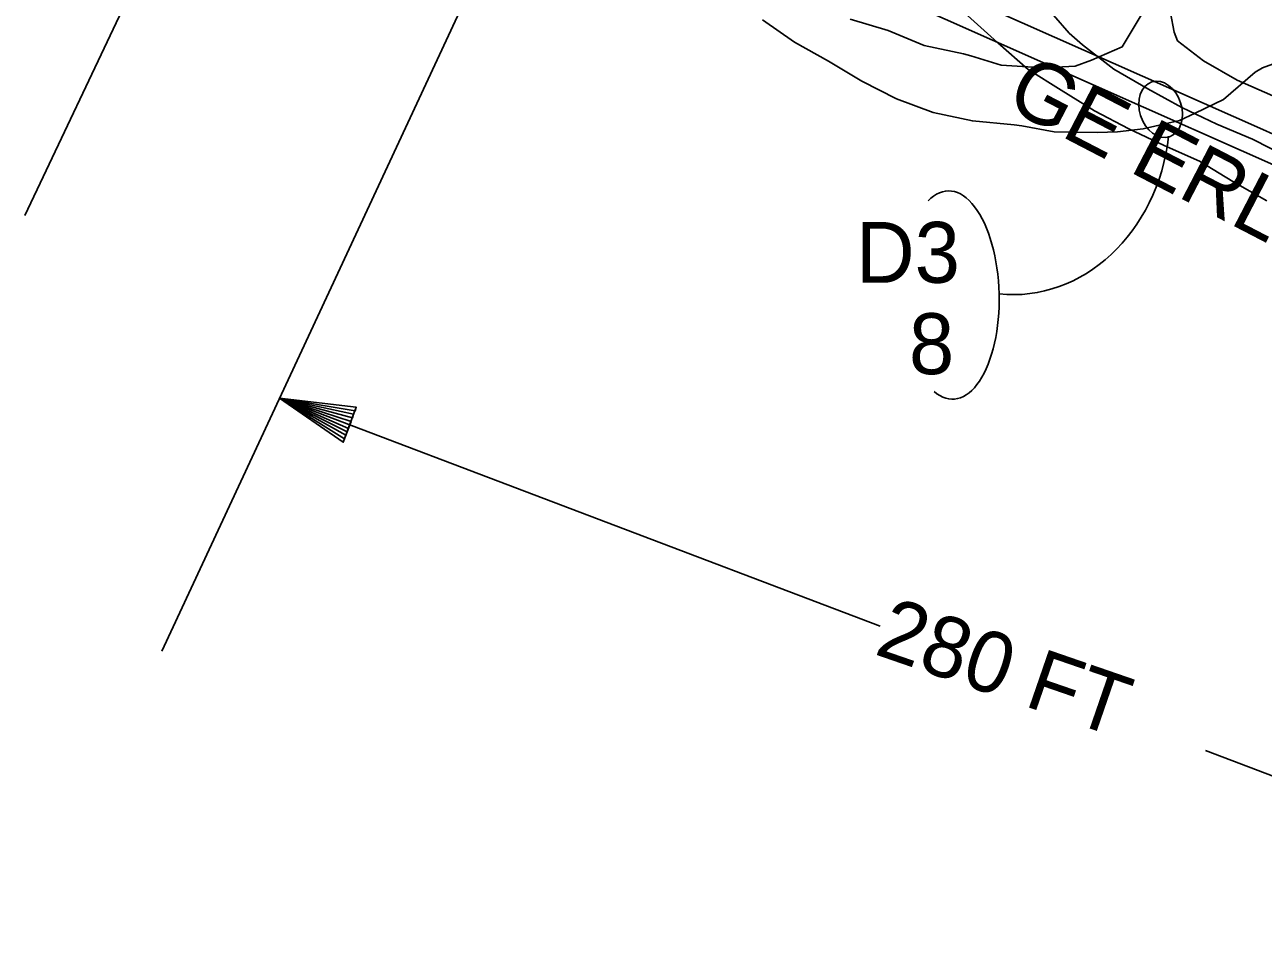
# Model space of a CAD drawing. Extents: x 1638506 to 1658005, y 834807 to 846788.
# Drawn here: x 1639663 to 1639907.1, y 842578.3 to 842760 of the extents above; entities that cross this region are included whole.
import ezdxf

# ---------------------------------------------------------------- set-up
doc = ezdxf.new("R2010")
doc.units = 0
for name, color, linetype in [('Default', 7, 'Continuous'), ('Old_Level_1', 7, 'Continuous'), ('Old_Level_2', 7, 'Continuous'), ('Scratch_Level_0', 7, 'Continuous')]:
    doc.layers.add(name, color=color, linetype=linetype)

msp = doc.modelspace()

# ---------------------------------------------------------------- linework, layer by layer
at = {"layer": 'Default'}
for p, q in [((1639782.61, 842788.6), (1640040.31, 842674.21)), ((1639689.98, 842636.62), (1639759.17, 842785.21)), ((1639713.2, 842686.45), (1639831.59, 842641.54)), ((1639895.68, 842617.02), (1639997.79, 842578.29))]:
    msp.add_line(p, q, dxfattribs=at)
msp.add_lwpolyline([(1639727.03, 842681.2), (1639726.76, 842680.51), (1639713.19, 842686.45), (1639726.52, 842679.86), (1639726.26, 842679.17), (1639713.19, 842686.45), (1639725.99, 842678.48), (1639725.73, 842677.79), (1639713.19, 842686.45), (1639728.29, 842684.67), (1639728.08, 842683.96), (1639713.19, 842686.45), (1639727.77, 842683.29), (1639727.55, 842682.58), (1639713.19, 842686.45), (1639727.29, 842681.89), (1639725.73, 842677.79), (1639728.29, 842684.67), (1639713.19, 842686.45), (1639725.73, 842677.79)], dxfattribs=at)
msp.add_ellipse((1639886.85, 842743.39), major_axis=(-1.72, 5.4), ratio=0.730797, dxfattribs=at)
for centre, major_axis, ratio, start_param, end_param in [((1639858.79, 842741.36), (3.78, 34.34), 0.862742, 3.141593, 4.712389), ((1639845.44, 842706.79), (0.49, -20.52), 0.466223, 1.570796, 3.572354), ((1639845.44, 842706.79), (0.49, -20.52), 0.466223, 5.884886, 7.853982)]:
    msp.add_ellipse(centre, major_axis=major_axis, ratio=ratio, start_param=start_param, end_param=end_param, dxfattribs=at)
at = {"layer": 'Old_Level_1'}
for points in [[(1639909.96, 842802.49), (1639901.62, 842802.7), (1639900.63, 842802.64), (1639892.94, 842797.79), (1639888.87, 842791.25), (1639886.59, 842783.87), (1639887.25, 842775.12), (1639887.39, 842772.19), (1639888.07, 842766.3), (1639889.5, 842758.6), (1639890.17, 842756.88), (1639895.29, 842752.92), (1639901.96, 842749.12), (1639908.95, 842746.02)], [(1639848.8, 842761.84), (1639854.71, 842756.53), (1639854.75, 842756.49), (1639860.74, 842751.24), (1639867.27, 842747.13), (1639873.81, 842743.06), (1639880.6, 842739.52), (1639887.52, 842736.25), (1639894.51, 842733.15), (1639901.09, 842729.16), (1639907.75, 842725.34)], [(1639865.73, 842761.94), (1639868.85, 842758.38), (1639871.43, 842756.06), (1639877.64, 842751.27), (1639884.3, 842747.45), (1639891, 842743.72), (1639897.93, 842740.47), (1639904.98, 842737.51), (1639911.79, 842734)]]:
    msp.add_lwpolyline(points, dxfattribs=at)
at = {"layer": 'Old_Level_2'}
for p, q in [((1639805.78, 843023.38), (1639662.97, 842722.48)), ((1639680.46, 842839.86), (1639907.01, 842739.41))]:
    msp.add_line(p, q, dxfattribs=at)
msp.add_open_spline([(1639907.01, 842739.41), (1639928.88, 842729.71), (1639950.74, 842720.02), (1639983.45, 842705.34), (1639999.78, 842697.97), (1640018.79, 842689.27), (1640026.93, 842685.51), (1640032.35, 842683.01), (1640035.05, 842681.75), (1640037.76, 842680.49)], degree=3, dxfattribs=at)
at = {"layer": 'Scratch_Level_0'}
for points in [[(1639808.37, 842761), (1639814.7, 842756.59), (1639821.38, 842752.85), (1639827.98, 842748.96), (1639834.77, 842745.44), (1639842.01, 842742.77), (1639849.76, 842741.1), (1639857.96, 842740.3), (1639859.46, 842740.11), (1639865.87, 842738.93), (1639874.43, 842738.8), (1639878.33, 842738.93), (1639883.43, 842739.55), (1639890.59, 842741.18), (1639893.65, 842742.61), (1639899.23, 842745.31), (1639905.47, 842750.7), (1639906.92, 842751.57), (1639914.8, 842754.47)], [(1639825.68, 842761.13), (1639833.14, 842758.9), (1639840.24, 842755.97), (1639847.99, 842754.29), (1639849.45, 842753.93), (1639855.45, 842752.05), (1639863.81, 842751.56), (1639869.98, 842751.89), (1639873.22, 842753.07), (1639879.28, 842755.68), (1639883.22, 842762.25)]]:
    msp.add_lwpolyline(points, dxfattribs=at)

# ---------------------------------------------------------------- texts
at = {"layer": 'Default'}
for s, p in [('D3', (1639826.78, 842709.2)), ('8', (1639837.24, 842691.2))]:
    msp.add_text(s, height=12, dxfattribs=at).set_placement(p)
msp.add_text('280 FT', height=12, rotation=340.967, dxfattribs=at).set_placement((1639830.15, 842636.12))
at = {"layer": 'Scratch_Level_0'}
msp.add_text('GE ERL2x23C340', height=12, rotation=332.5519, dxfattribs=at).set_placement((1639855.84, 842743.98))

doc.saveas('drawing.dxf')
